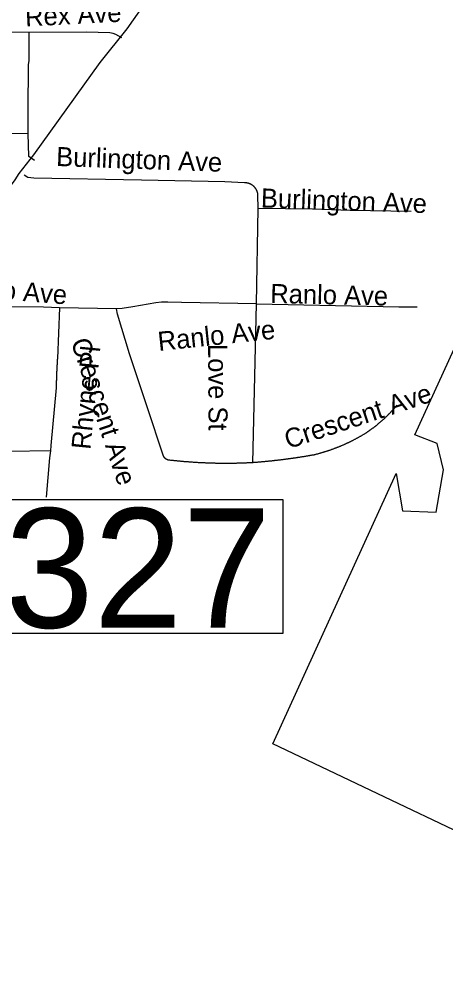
# Model space of a CAD drawing. Extents: x 1268485 to 1426702, y 514839 to 616766.
# Drawn here: x 1364579 to 1366046, y 563634 to 566922 of the extents above; entities that cross this region are included whole.
import ezdxf

# ---------------------------------------------------------------- set-up
doc = ezdxf.new("R2010")
doc.units = 0
for name, color, linetype in [('Old_Level_10', 7, 'Continuous'), ('Old_Level_31', 7, 'Continuous'), ('Old_Level_32', 7, 'Continuous'), ('Old_Level_35', 7, 'Continuous'), ('Old_Level_48', 7, 'Continuous'), ('Old_Level_49', 7, 'Continuous')]:
    doc.layers.add(name, color=color, linetype=linetype)

msp = doc.modelspace()

# ---------------------------------------------------------------- linework, layer by layer
at = {"layer": 'Old_Level_31'}
msp.add_lwpolyline([(1364071.34, 565270.893), (1365484.834, 565270.893), (1365484.834, 564809.829), (1364071.34, 564809.829), (1364071.34, 565270.893)], dxfattribs=at)
at = {"layer": 'Old_Level_32'}
msp.add_lwpolyline([(1363094.03, 563430.667), (1363138.964, 563551.062), (1363208.537, 563733.83), (1363302.752, 563973.169), (1363413.816, 564265.936), (1363536.114, 564576.592), (1363564.814, 564650.569), (1363643.084, 564805.777), (1363743.096, 564985.644), (1363770.637, 565033.511), (1363855.864, 565174.213), (1363908.335, 565274.301), (1364054.439, 565626.781), (1364119.323, 565743.783), (1364383.339, 566126.539), (1364564.835, 566369.089), (1364579.278, 566390.809), (1364628.808, 566455.643), (1364857.906, 566772.787), (1364950.399, 566888.04), (1365099.683, 567102.95)], dxfattribs=at)
at = {"layer": 'Old_Level_35'}
for p, q in [((1364613.105, 566876.071), (1364160.453, 566879.506)), ((1365400.916, 566271.578), (1365399.788, 566317.765)), ((1365394.251, 565942.93), (1365400.916, 566271.578)), ((1365382.051, 565397.338), (1365394.251, 565942.93)), ((1364717.99, 565929.602), (1364710.403, 565755.205)), ((1364913.917, 565925.86), (1364717.99, 565929.602)), ((1364686.412, 565438.451), (1364543.9, 565436.247))]:
    msp.add_line(p, q, dxfattribs=at)
for points in [[(1364609.825, 566528.611), (1364609.825, 566607.812), (1364610.542, 566764.523), (1364613.105, 566779.389), (1364613.105, 566876.071)], [(1364931.551, 566857.36), (1364911.354, 566869.663), (1364901.716, 566873.047), (1364890.233, 566874.636), (1364810.366, 566876.994), (1364613.105, 566876.071)], [(1364609.825, 566528.611), (1364189.673, 566528.046), (1364157.582, 566528.611)], [(1364631.355, 566436.542), (1364611.67, 566450.024), (1364609.825, 566528.611)], [(1365353.754, 566359.494), (1365285.881, 566362.621), (1364999.834, 566368.618), (1364629.51, 566375.744), (1364608.902, 566377.487), (1364596.291, 566385.74)], [(1365399.788, 566317.765), (1365399.788, 566318.432), (1365399.583, 566319.15), (1365399.48, 566319.816), (1365399.48, 566320.483), (1365399.378, 566321.201), (1365399.275, 566321.867), (1365399.173, 566322.482), (1365398.968, 566323.199), (1365398.762, 566323.866), (1365398.66, 566324.584), (1365398.455, 566325.199), (1365398.25, 566325.865), (1365398.147, 566326.48), (1365397.84, 566327.198), (1365397.635, 566327.813), (1365397.532, 566328.48), (1365397.225, 566329.146), (1365397.02, 566329.813), (1365396.712, 566330.428), (1365396.507, 566331.043), (1365396.199, 566331.709), (1365395.892, 566332.324), (1365395.584, 566332.939), (1365395.379, 566333.555), (1365394.969, 566334.17), (1365394.764, 566334.836), (1365394.354, 566335.452), (1365394.149, 566336.015), (1365393.739, 566336.63), (1365393.329, 566337.195), (1365393.021, 566337.81), (1365392.611, 566338.373), (1365392.201, 566338.938), (1365391.893, 566339.501), (1365391.483, 566340.065), (1365391.176, 566340.629), (1365390.663, 566341.193), (1365390.253, 566341.757), (1365389.843, 566342.269), (1365389.33, 566342.834), (1365389.023, 566343.294), (1365388.51, 566343.859), (1365387.997, 566344.371), (1365387.587, 566344.884), (1365387.075, 566345.397), (1365386.664, 566345.858), (1365386.152, 566346.37), (1365385.639, 566346.832), (1365385.127, 566347.293), (1365384.614, 566347.755), (1365384.101, 566348.267), (1365383.589, 566348.678), (1365382.973, 566349.138), (1365382.461, 566349.549), (1365382.051, 566349.959), (1365381.333, 566350.369), (1365380.923, 566350.831), (1365380.41, 566351.189), (1365379.795, 566351.548), (1365379.077, 566351.958), (1365378.667, 566352.317), (1365377.95, 566352.676), (1365377.335, 566353.086), (1365376.924, 566353.394), (1365376.207, 566353.752), (1365375.592, 566354.06), (1365374.976, 566354.367), (1365374.361, 566354.675), (1365373.746, 566354.982), (1365373.131, 566355.29), (1365372.516, 566355.547), (1365371.901, 566355.854), (1365371.285, 566356.11), (1365370.67, 566356.367), (1365369.953, 566356.623), (1365369.338, 566356.88), (1365368.62, 566357.085), (1365368.005, 566357.29), (1365367.39, 566357.495), (1365366.774, 566357.7), (1365365.954, 566357.853), (1365365.339, 566358.058), (1365364.724, 566358.263), (1365364.006, 566358.366), (1365363.391, 566358.571), (1365362.776, 566358.673), (1365361.956, 566358.828), (1365361.34, 566358.93), (1365360.623, 566358.981), (1365360.008, 566359.135), (1365359.29, 566359.186), (1365358.675, 566359.238), (1365357.855, 566359.391), (1365357.239, 566359.391), (1365356.624, 566359.443), (1365355.907, 566359.494), (1365355.291, 566359.494), (1365354.471, 566359.494), (1365353.754, 566359.494)], [(1365926.669, 566260.453), (1365717.003, 566264.452), (1365586.898, 566268.195), (1365400.916, 566271.578)], [(1364717.99, 565929.602), (1364662.42, 565931.857), (1364407.643, 565934.523), (1364348.998, 565935.498), (1364275.487, 565932.883)], [(1365394.251, 565942.93), (1365137.219, 565948.057), (1365090.467, 565949.646), (1365068.424, 565948.928), (1365048.328, 565946.314), (1364996.143, 565937.856), (1364969.486, 565932.934), (1364933.499, 565927.449), (1364913.917, 565925.86)], [(1365394.251, 565942.93), (1365884.326, 565932.524), (1365946.457, 565932.524)], [(1365075.6, 565419.74), (1365019.211, 565588.805), (1364958.106, 565771.456), (1364916.583, 565907.456), (1364913.917, 565925.86)], [(1364710.403, 565755.205), (1364710.3, 565754.129), (1364710.3, 565753.104), (1364710.095, 565752.129), (1364710.095, 565751.104), (1364709.993, 565750.079), (1364709.993, 565749.054), (1364709.89, 565748.08), (1364709.89, 565747.055), (1364709.787, 565746.08), (1364709.787, 565745.004), (1364709.582, 565743.979), (1364709.582, 565743.005), (1364709.48, 565741.979), (1364709.48, 565740.954), (1364709.48, 565739.929), (1364709.377, 565738.955), (1364709.377, 565737.93), (1364709.275, 565736.853), (1364709.275, 565735.879), (1364709.172, 565734.854), (1364709.172, 565733.88), (1364708.967, 565732.854), (1364708.967, 565731.829), (1364708.865, 565730.804), (1364708.865, 565729.83), (1364708.865, 565728.805), (1364708.762, 565727.728), (1364708.762, 565726.755), (1364708.66, 565725.729), (1364708.66, 565724.755), (1364708.455, 565723.679), (1364708.455, 565722.704), (1364708.455, 565721.679), (1364708.352, 565720.706), (1364708.352, 565719.68), (1364708.25, 565718.603), (1364708.25, 565717.63), (1364708.25, 565716.604), (1364708.147, 565715.63), (1364708.147, 565714.554), (1364708.045, 565713.58), (1364708.045, 565712.554), (1364708.045, 565711.581), (1364707.839, 565710.504), (1364707.839, 565709.478), (1364707.839, 565708.505), (1364707.737, 565707.48), (1364707.737, 565706.454), (1364707.737, 565705.429), (1364707.634, 565704.455), (1364707.634, 565703.429), (1364707.532, 565702.353), (1364707.532, 565701.379), (1364707.532, 565700.354), (1364707.327, 565699.38), (1364707.327, 565698.355), (1364707.327, 565697.33), (1364707.224, 565696.304), (1364707.224, 565695.33), (1364707.224, 565694.305), (1364707.224, 565693.229), (1364707.122, 565692.254), (1364707.122, 565691.229), (1364707.122, 565690.255), (1364707.019, 565689.178), (1364707.019, 565688.205), (1364707.019, 565687.179), (1364706.917, 565686.205), (1364706.917, 565685.129), (1364706.917, 565684.104), (1364706.917, 565683.129), (1364706.712, 565682.104), (1364706.712, 565681.079), (1364706.712, 565680.054), (1364706.609, 565679.08), (1364706.609, 565678.055), (1364706.609, 565676.978), (1364706.609, 565676.004), (1364706.507, 565674.979), (1364706.507, 565674.004), (1364706.507, 565672.928), (1364706.507, 565671.954), (1364706.404, 565670.929), (1364706.404, 565669.955), (1364706.404, 565668.878), (1364706.404, 565667.853), (1364706.302, 565666.879), (1364706.302, 565665.854), (1364706.302, 565664.829), (1364706.302, 565663.804), (1364706.302, 565662.829), (1364706.097, 565661.804), (1364706.097, 565660.728), (1364706.097, 565659.753), (1364706.097, 565658.728), (1364706.097, 565657.755), (1364705.994, 565656.678), (1364705.994, 565655.704), (1364705.994, 565654.679)], [(1364705.994, 565654.679), (1364688.257, 565455.932), (1364686.412, 565438.451)], [(1365877.252, 565594.804), (1365876.226, 565593.676), (1365875.406, 565592.548), (1365874.381, 565591.523), (1365873.458, 565590.395), (1365872.535, 565589.267), (1365871.613, 565588.139), (1365870.587, 565587.062), (1365869.665, 565585.935), (1365868.742, 565584.859), (1365867.717, 565583.731), (1365866.794, 565582.705), (1365865.769, 565581.578), (1365864.846, 565580.501), (1365863.923, 565579.425), (1365862.898, 565578.399), (1365861.873, 565577.272), (1365860.847, 565576.195), (1365859.925, 565575.119), (1365858.899, 565574.042), (1365857.874, 565573.016), (1365856.849, 565571.94), (1365855.926, 565570.863), (1365854.901, 565569.838), (1365853.876, 565568.762), (1365852.85, 565567.737), (1365851.825, 565566.711), (1365850.902, 565565.634), (1365849.877, 565564.558), (1365848.852, 565563.584), (1365847.724, 565562.508), (1365846.801, 565561.483), (1365845.776, 565560.457), (1365844.751, 565559.432), (1365843.623, 565558.458), (1365842.598, 565557.382), (1365841.675, 565556.356), (1365840.547, 565555.382), (1365839.522, 565554.357), (1365838.394, 565553.331), (1365837.369, 565552.306), (1365836.241, 565551.332), (1365835.216, 565550.307), (1365834.088, 565549.333), (1365833.165, 565548.359), (1365832.038, 565547.385), (1365831.012, 565546.36), (1365829.884, 565545.386), (1365828.757, 565544.463), (1365827.731, 565543.438), (1365826.604, 565542.464), (1365825.476, 565541.49), (1365824.451, 565540.516), (1365823.425, 565539.542), (1365822.298, 565538.619), (1365821.17, 565537.645), (1365820.042, 565536.671), (1365819.017, 565535.749), (1365817.889, 565534.826), (1365816.761, 565533.851), (1365815.633, 565532.929), (1365814.506, 565532.006), (1365813.378, 565531.083), (1365812.25, 565530.11), (1365811.122, 565529.187), (1365809.994, 565528.264), (1365808.867, 565527.29), (1365807.739, 565526.419), (1365806.611, 565525.496), (1365805.483, 565524.624), (1365804.355, 565523.701), (1365803.228, 565522.83), (1365801.997, 565521.856), (1365800.87, 565520.985), (1365799.742, 565520.062), (1365798.614, 565519.19), (1365797.486, 565518.319), (1365796.256, 565517.447), (1365795.128, 565516.576), (1365794, 565515.704), (1365792.77, 565514.833), (1365791.642, 565513.961), (1365790.514, 565513.039), (1365789.284, 565512.168), (1365788.156, 565511.296), (1365786.926, 565510.475), (1365785.798, 565509.604), (1365784.465, 565508.733), (1365783.338, 565507.964), (1365782.107, 565507.041), (1365780.98, 565506.272), (1365779.749, 565505.452), (1365778.621, 565504.581), (1365777.391, 565503.76), (1365776.263, 565502.94), (1365775.033, 565502.12), (1365773.7, 565501.248), (1365772.675, 565500.428), (1365771.342, 565499.608), (1365770.112, 565498.89)], [(1365770.112, 565498.89), (1365768.471, 565497.814), (1365766.831, 565496.789), (1365765.088, 565495.814), (1365763.55, 565494.789), (1365761.91, 565493.764), (1365760.167, 565492.79), (1365758.526, 565491.816), (1365756.886, 565490.79), (1365755.143, 565489.817), (1365753.503, 565488.894), (1365751.76, 565487.869), (1365750.119, 565486.946), (1365748.376, 565485.921), (1365746.633, 565484.998), (1365744.993, 565484.075), (1365743.25, 565483.101), (1365741.61, 565482.178), (1365739.867, 565481.256), (1365738.124, 565480.333), (1365736.483, 565479.359), (1365734.74, 565478.436), (1365732.997, 565477.565), (1365731.254, 565476.642), (1365729.511, 565475.771), (1365727.871, 565474.899), (1365726.128, 565473.925), (1365724.385, 565473.053), (1365722.642, 565472.182), (1365720.899, 565471.31), (1365719.156, 565470.439), (1365717.413, 565469.568), (1365715.67, 565468.747), (1365713.825, 565467.876), (1365712.082, 565467.056), (1365710.339, 565466.184), (1365708.596, 565465.364), (1365706.853, 565464.493), (1365705.11, 565463.673), (1365703.367, 565462.853), (1365701.624, 565462.083), (1365699.779, 565461.263), (1365698.036, 565460.443), (1365696.293, 565459.674), (1365694.55, 565458.854), (1365692.705, 565458.085), (1365690.859, 565457.316), (1365689.116, 565456.547), (1365687.373, 565455.727), (1365685.528, 565455.009), (1365683.785, 565454.24), (1365682.042, 565453.523), (1365680.094, 565452.753), (1365678.351, 565451.985), (1365676.506, 565451.267), (1365674.763, 565450.549), (1365672.917, 565449.832), (1365671.174, 565449.114), (1365669.329, 565448.396), (1365667.483, 565447.679), (1365665.638, 565447.012), (1365663.895, 565446.294), (1365662.049, 565445.628), (1365660.204, 565444.961), (1365658.358, 565444.244), (1365656.615, 565443.578), (1365654.77, 565442.962), (1365652.925, 565442.245), (1365651.079, 565441.578), (1365649.234, 565440.963), (1365647.388, 565440.297), (1365645.543, 565439.682), (1365643.8, 565439.066), (1365641.852, 565438.451), (1365640.006, 565437.836), (1365638.161, 565437.169), (1365636.418, 565436.554), (1365634.47, 565435.939), (1365632.624, 565435.376), (1365630.779, 565434.76), (1365628.831, 565434.196), (1365626.985, 565433.633), (1365625.243, 565433.068), (1365623.397, 565432.505), (1365621.552, 565431.94), (1365619.604, 565431.377), (1365617.758, 565430.813), (1365615.913, 565430.249), (1365613.965, 565429.737), (1365612.119, 565429.172), (1365610.274, 565428.711), (1365608.326, 565428.147), (1365606.48, 565427.634), (1365604.635, 565427.122), (1365602.789, 565426.609), (1365600.841, 565426.148), (1365598.996, 565425.636), (1365597.15, 565425.123), (1365595.202, 565424.713), (1365593.254, 565424.2)], [(1364686.412, 565438.451), (1364683.643, 565414.101), (1364671.648, 565278.459)], [(1365097.336, 565405.746), (1365097.131, 565405.746), (1365096.926, 565405.746), (1365096.618, 565405.746), (1365096.413, 565405.746), (1365096.003, 565405.746), (1365095.798, 565405.746), (1365095.49, 565405.746), (1365095.285, 565405.746), (1365094.875, 565405.796), (1365094.67, 565405.796), (1365094.363, 565405.796), (1365094.158, 565405.899), (1365093.85, 565405.899), (1365093.542, 565405.951), (1365093.235, 565406.001), (1365093.03, 565406.001), (1365092.722, 565406.053), (1365092.517, 565406.104), (1365092.107, 565406.206), (1365091.902, 565406.258), (1365091.594, 565406.309), (1365091.389, 565406.309), (1365091.082, 565406.463), (1365090.774, 565406.514), (1365090.467, 565406.566), (1365090.262, 565406.617), (1365089.954, 565406.668), (1365089.749, 565406.822), (1365089.544, 565406.873), (1365089.236, 565406.924), (1365089.031, 565407.078), (1365088.621, 565407.129), (1365088.416, 565407.232), (1365088.109, 565407.386), (1365087.904, 565407.437), (1365087.596, 565407.539), (1365087.391, 565407.694), (1365087.083, 565407.796), (1365086.878, 565407.899), (1365086.673, 565408.001), (1365086.366, 565408.104), (1365086.161, 565408.257), (1365085.853, 565408.462), (1365085.648, 565408.565), (1365085.34, 565408.667), (1365085.135, 565408.821), (1365084.828, 565408.924), (1365084.725, 565409.129), (1365084.52, 565409.231), (1365084.213, 565409.385), (1365084.008, 565409.539), (1365083.7, 565409.692), (1365083.495, 565409.897), (1365083.29, 565410), (1365083.085, 565410.205), (1365082.88, 565410.359), (1365082.675, 565410.564), (1365082.367, 565410.667), (1365082.265, 565410.872), (1365081.957, 565411.077), (1365081.752, 565411.23), (1365081.649, 565411.435), (1365081.342, 565411.64), (1365081.137, 565411.795), (1365081.034, 565412), (1365080.727, 565412.205), (1365080.522, 565412.358), (1365080.419, 565412.563), (1365080.112, 565412.768), (1365080.009, 565413.025), (1365079.701, 565413.178), (1365079.599, 565413.383), (1365079.394, 565413.64), (1365079.291, 565413.793), (1365078.984, 565413.998), (1365078.881, 565414.255), (1365078.779, 565414.46), (1365078.471, 565414.665), (1365078.369, 565414.921), (1365078.266, 565415.126), (1365077.958, 565415.383), (1365077.856, 565415.588), (1365077.753, 565415.793), (1365077.651, 565416.049), (1365077.343, 565416.306), (1365077.241, 565416.511), (1365077.138, 565416.767), (1365077.036, 565417.023), (1365076.831, 565417.228), (1365076.728, 565417.484), (1365076.626, 565417.741), (1365076.523, 565417.997), (1365076.421, 565418.254), (1365076.216, 565418.51), (1365076.113, 565418.766), (1365076.01, 565419.022), (1365075.908, 565419.227), (1365075.703, 565419.484), (1365075.6, 565419.74)], [(1365382.051, 565397.338), (1365379.077, 565397.184), (1365376.207, 565396.979), (1365373.336, 565396.877), (1365370.465, 565396.774), (1365367.595, 565396.569), (1365364.724, 565396.416), (1365361.853, 565396.313), (1365358.982, 565396.211), (1365356.112, 565396.108), (1365353.241, 565396.006), (1365350.37, 565395.851), (1365347.499, 565395.749), (1365344.629, 565395.698), (1365341.758, 565395.544), (1365338.887, 565395.493), (1365336.017, 565395.441), (1365333.146, 565395.39), (1365330.275, 565395.236), (1365327.404, 565395.185), (1365324.534, 565395.134), (1365321.663, 565395.083), (1365318.792, 565395.083), (1365315.921, 565394.98), (1365313.051, 565394.929), (1365310.077, 565394.929), (1365307.207, 565394.878), (1365304.336, 565394.878), (1365301.465, 565394.826), (1365298.595, 565394.826), (1365295.724, 565394.826), (1365292.751, 565394.826), (1365289.88, 565394.826), (1365287.009, 565394.826), (1365284.138, 565394.826), (1365281.268, 565394.826), (1365278.397, 565394.826), (1365275.526, 565394.878), (1365272.655, 565394.878), (1365269.785, 565394.929), (1365266.914, 565394.929), (1365264.043, 565394.98), (1365261.173, 565395.083), (1365258.199, 565395.083), (1365255.329, 565395.134), (1365252.458, 565395.185), (1365249.587, 565395.236), (1365246.716, 565395.288), (1365243.846, 565395.441), (1365240.975, 565395.493), (1365238.104, 565395.544), (1365235.233, 565395.698), (1365232.363, 565395.749), (1365229.492, 565395.851), (1365226.621, 565395.954), (1365223.751, 565396.056), (1365220.88, 565396.211), (1365218.009, 565396.313), (1365215.138, 565396.416), (1365212.268, 565396.569), (1365209.397, 565396.672), (1365206.526, 565396.826), (1365203.655, 565396.979), (1365200.785, 565397.133), (1365197.914, 565397.338), (1365195.043, 565397.441), (1365192.173, 565397.646), (1365189.199, 565397.748), (1365186.329, 565397.954), (1365183.458, 565398.107), (1365180.587, 565398.312), (1365177.716, 565398.517), (1365174.846, 565398.671), (1365171.975, 565398.876), (1365169.104, 565399.132), (1365166.233, 565399.337), (1365163.363, 565399.491), (1365160.492, 565399.747), (1365157.621, 565399.952), (1365154.75, 565400.209), (1365151.88, 565400.414), (1365149.009, 565400.619), (1365146.138, 565400.875), (1365143.268, 565401.132), (1365140.397, 565401.388), (1365137.526, 565401.644), (1365134.655, 565401.952), (1365131.785, 565402.208), (1365128.914, 565402.413), (1365126.043, 565402.772), (1365123.275, 565402.977), (1365120.404, 565403.336), (1365117.534, 565403.541), (1365114.663, 565403.9), (1365111.792, 565404.208), (1365108.921, 565404.515), (1365106.051, 565404.823), (1365103.077, 565405.13), (1365100.207, 565405.438), (1365097.336, 565405.746)], [(1365593.254, 565424.2), (1365591.204, 565423.79), (1365589.153, 565423.431), (1365587, 565423.072), (1365584.847, 565422.713), (1365582.797, 565422.303), (1365580.644, 565421.945), (1365578.491, 565421.585), (1365576.338, 565421.227), (1365574.287, 565420.868), (1365572.134, 565420.509), (1365569.981, 565420.15), (1365567.828, 565419.792), (1365565.777, 565419.432), (1365563.624, 565419.125), (1365561.471, 565418.766), (1365559.421, 565418.356), (1365557.268, 565418.049), (1365555.115, 565417.689), (1365552.962, 565417.382), (1365550.911, 565417.074), (1365548.758, 565416.664), (1365546.605, 565416.357), (1365544.452, 565416.049), (1365542.401, 565415.691), (1365540.248, 565415.383), (1365538.095, 565415.075), (1365536.045, 565414.768), (1365533.892, 565414.46), (1365531.739, 565414.101), (1365529.586, 565413.793), (1365527.535, 565413.486), (1365525.382, 565413.178), (1365523.229, 565412.871), (1365521.076, 565412.563), (1365519.026, 565412.255), (1365516.77, 565411.948), (1365514.617, 565411.64), (1365512.464, 565411.384), (1365510.413, 565411.077), (1365508.26, 565410.769), (1365506.107, 565410.462), (1365503.954, 565410.205), (1365501.904, 565409.897), (1365499.751, 565409.641), (1365497.598, 565409.334), (1365495.547, 565409.077), (1365493.394, 565408.77), (1365491.241, 565408.514), (1365489.088, 565408.206), (1365487.037, 565407.949), (1365484.782, 565407.694), (1365482.629, 565407.386), (1365480.476, 565407.129), (1365478.425, 565406.873), (1365476.272, 565406.617), (1365474.119, 565406.361), (1365471.966, 565406.104), (1365469.916, 565405.899), (1365467.763, 565405.643), (1365465.609, 565405.386), (1365463.354, 565405.13), (1365461.201, 565404.874), (1365459.15, 565404.618), (1365456.997, 565404.361), (1365454.844, 565404.105), (1365452.794, 565403.9), (1365450.641, 565403.695), (1365448.488, 565403.438), (1365446.335, 565403.182), (1365444.079, 565402.926), (1365442.028, 565402.772), (1365439.875, 565402.516), (1365437.722, 565402.31), (1365435.672, 565402.055), (1365433.519, 565401.9), (1365431.366, 565401.644), (1365429.213, 565401.439), (1365426.957, 565401.234), (1365424.907, 565400.978), (1365422.754, 565400.824), (1365420.601, 565400.619), (1365418.55, 565400.362), (1365416.397, 565400.209), (1365414.244, 565400.004), (1365411.988, 565399.799), (1365409.835, 565399.645), (1365407.785, 565399.44), (1365405.632, 565399.235), (1365403.479, 565399.081), (1365401.326, 565398.876), (1365399.275, 565398.671), (1365397.02, 565398.517), (1365394.866, 565398.312), (1365392.713, 565398.209), (1365390.663, 565398.004), (1365388.51, 565397.799), (1365386.357, 565397.646), (1365384.101, 565397.492), (1365382.051, 565397.338)]]:
    msp.add_lwpolyline(points, dxfattribs=at)
at = {"layer": 'Old_Level_48'}
msp.add_lwpolyline([(1366480.352, 563941.233), (1365450.565, 564430.686), (1365874.494, 565360.218), (1365895.948, 565231.415), (1366011.799, 565227.121), (1366037.544, 565373.099), (1366016.09, 565463.261), (1365938.856, 565493.315), (1366689.742, 567134.485)], dxfattribs=at)
at = {"layer": 'Old_Level_49'}
msp.add_lwpolyline([(1366480.352, 563941.233), (1365450.565, 564430.686), (1365874.494, 565360.218), (1365895.948, 565231.415), (1366011.799, 565227.121), (1366037.544, 565373.099), (1366016.09, 565463.261), (1365938.856, 565493.315), (1366689.742, 567134.485)], dxfattribs=at)

# ---------------------------------------------------------------- texts
at = {"layer": 'Old_Level_10'}
for s, height, rotation, p in [('Rex Ave', 65.6167, 2.874792, (1364600.745, 566896.454)), ('Burlington Ave', 65.61666, 357.968492, (1364705.335, 566417.233)), ('Burlington Ave', 65.61666, 358.021603, (1365409.002, 566274.819)), ('Ranlo Ave', 65.6167, 355.524706, (1364337.597, 565972.844)), ('Ranlo Ave', 65.6167, 358.772897, (1365441.483, 565946.211)), ('Ranlo Ave', 65.6167, 6.012206, (1365058.945, 565781.199)), ('Crescent Ave', 65.61666, 288.209119, (1364755.953, 565813.724)), ('Rhyne Pl', 65.6167, 84.409392, (1364823.554, 565440.791)), ('Love St', 65.6167, 270.304075, (1365228.363, 565805.236)), ('Crescent Ave', 65.61666, 18.270544, (1365503.566, 565443.815))]:
    msp.add_text(s, height=height, rotation=rotation, dxfattribs=at).set_placement(p)
at = {"layer": 'Old_Level_31'}
msp.add_text('M327', height=410.1042, dxfattribs=at).set_placement((1364073.01, 564830.242))

doc.saveas('drawing.dxf')
